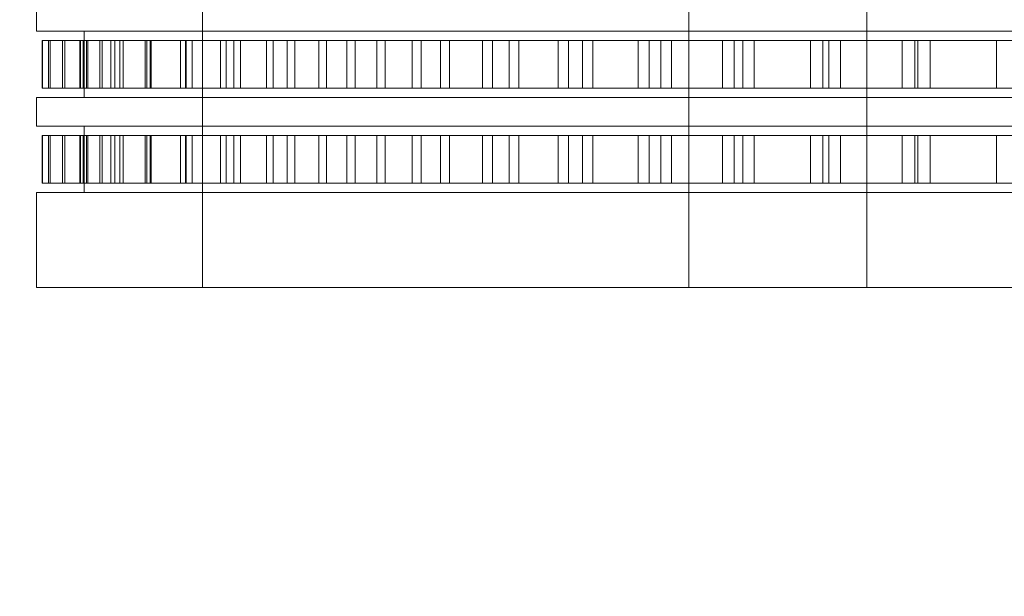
# Model space of a CAD drawing. Header units: millimetres. Extents: x -2233 to 61924, y -68080 to 6847.
# Tile 545 of 656: x 24137 to 24344, y -19725 to -19604. Entities that reach past the tile are written whole.
import ezdxf

# ---------------------------------------------------------------- set-up
doc = ezdxf.new("R2010")
doc.units = ezdxf.units.MM
doc.layers.add('COTAS_O', color=1, linetype='Continuous', lineweight=0)
doc.layers.add('superior_briquetadora', color=7, linetype='Continuous', lineweight=0)
doc.dimstyles.new('R19_100', dxfattribs={"dimtxt": 250, "dimasz": 150, "dimexe": 150, "dimexo": 80, "dimgap": 100, "dimtad": 1, "dimtih": 1, "dimtoh": 1, "dimdsep": 46, "dimcen": 0.09, "dimadec": 0, "dimazin": 0, "dimtfac": 1, "dimtdec": 4, "dimtofl": 0, "dimtmove": 0, "dimatfit": 3, "dimfxl": 1, "dimtolj": 1, "dimtzin": 0, "dimarcsym": 0})

# ---------------------------------------------------------------- blocks, each defined once
blk = doc.blocks.new('DIM_R28_42')
at = {"layer": 'COTAS_O'}
for p, q in [((23750.07, -19480), (23750.07, -20380)), ((25950.07, -19480), (25950.07, -20380)), ((23750.07, -20380), (23900.07, -20335)), ((25950.07, -20380), (25800.07, -20335)), ((23750.07, -20380), (25950.07, -20380)), ((23750.07, -20380), (23900.07, -20425)), ((25950.07, -20380), (25800.07, -20425))]:
    blk.add_line(p, q, dxfattribs=at)
blk.add_text('2200 O', height=250, dxfattribs=at).set_placement((24850.07, -20280))

msp = doc.modelspace()

# ---------------------------------------------------------------- linework, layer by layer
at = {"layer": 'superior_briquetadora'}
for p, q in [((24175.067, -19660), (24175.067, -19510)), ((24277.567, -19660), (24277.567, -19510)), ((24315.067, -19660), (24315.067, -19510)), ((24140.067, -19600), (24140.067, -19606)), ((24140.067, -19606), (24140.704, -19606)), ((24140.704, -19606), (24142.613, -19606)), ((24142.613, -19606), (24145.784, -19606)), ((24145.784, -19606), (24150.206, -19606)), ((24150.067, -19606), (24150.71, -19606)), ((24150.067, -19620), (24150.067, -19606)), ((24150.206, -19606), (24155.86, -19606)), ((24150.71, -19606), (24152.634, -19606)), ((24152.634, -19606), (24155.832, -19606)), ((24155.832, -19606), (24160.29, -19606)), ((24155.86, -19606), (24162.723, -19606)), ((24160.29, -19606), (24165.988, -19606)), ((24162.723, -19606), (24170.767, -19606)), ((24165.988, -19606), (24172.904, -19606)), ((24170.767, -19606), (24179.959, -19606)), ((24172.904, -19606), (24181.006, -19606)), ((24179.959, -19606), (24190.26, -19606)), ((24181.006, -19606), (24190.26, -19606)), ((24190.26, -19606), (24200.627, -19606)), ((24190.26, -19606), (24201.629, -19606)), ((24200.627, -19606), (24212.061, -19606)), ((24201.629, -19606), (24214.019, -19606)), ((24212.061, -19606), (24224.516, -19606)), ((24214.019, -19606), (24227.379, -19606)), ((24224.516, -19606), (24237.935, -19606)), ((24227.379, -19606), (24241.654, -19606)), ((24237.935, -19606), (24252.264, -19606)), ((24241.654, -19606), (24256.786, -19606)), ((24252.264, -19606), (24267.439, -19606)), ((24256.786, -19606), (24272.711, -19606)), ((24267.439, -19606), (24283.396, -19606)), ((24272.711, -19606), (24289.366, -19606)), ((24283.396, -19606), (24300.067, -19606)), ((24289.366, -19606), (24306.681, -19606)), ((24300.067, -19606), (24317.381, -19606)), ((24306.681, -19606), (24324.585, -19606)), ((24317.381, -19606), (24335.262, -19606)), ((24324.585, -19606), (24343.004, -19606)), ((24335.262, -19606), (24353.636, -19606)), ((24343.004, -19606), (24361.864, -19606)), ((24141.208, -19608), (24141.309, -19608)), ((24142.607, -19608), (24141.208, -19608)), ((24141.208, -19618), (24141.208, -19608)), ((24141.309, -19608), (24142.909, -19608)), ((24141.309, -19618), (24141.309, -19608)), ((24145.498, -19608), (24142.607, -19608)), ((24142.607, -19618), (24142.607, -19608)), ((24142.909, -19608), (24146, -19608)), ((24142.909, -19618), (24142.909, -19608)), ((24149.868, -19608), (24145.498, -19608)), ((24145.498, -19618), (24145.498, -19608)), ((24146, -19608), (24150.568, -19608)), ((24146, -19618), (24146, -19608)), ((24150.567, -19608), (24149.204, -19608)), ((24149.204, -19608), (24149.303, -19608)), ((24149.204, -19618), (24149.204, -19608)), ((24149.303, -19608), (24150.861, -19608)), ((24149.303, -19618), (24149.303, -19608)), ((24155.696, -19608), (24149.868, -19608)), ((24149.868, -19618), (24149.868, -19608)), ((24153.383, -19608), (24150.567, -19608)), ((24150.568, -19608), (24156.589, -19608)), ((24150.568, -19618), (24150.568, -19608)), ((24150.861, -19608), (24153.872, -19608)), ((24150.861, -19618), (24150.861, -19608)), ((24157.64, -19608), (24153.383, -19608)), ((24153.383, -19618), (24153.383, -19608)), ((24153.872, -19608), (24158.322, -19608)), ((24153.872, -19618), (24153.872, -19608)), ((24162.953, -19608), (24155.696, -19608)), ((24155.696, -19618), (24155.696, -19608)), ((24156.589, -19608), (24164.036, -19608)), ((24156.589, -19618), (24156.589, -19608)), ((24163.317, -19608), (24157.64, -19608)), ((24157.64, -19618), (24157.64, -19608)), ((24158.322, -19608), (24164.187, -19608)), ((24158.322, -19618), (24158.322, -19608)), ((24171.603, -19608), (24162.953, -19608)), ((24162.953, -19618), (24162.953, -19608)), ((24170.386, -19608), (24163.317, -19608)), ((24163.317, -19618), (24163.317, -19608)), ((24164.036, -19608), (24172.871, -19608)), ((24164.036, -19618), (24164.036, -19608)), ((24164.187, -19608), (24171.441, -19608)), ((24164.187, -19618), (24164.187, -19608)), ((24178.813, -19608), (24170.386, -19608)), ((24170.386, -19618), (24170.386, -19608)), ((24171.441, -19608), (24180.047, -19608)), ((24171.441, -19618), (24171.441, -19608)), ((24181.606, -19608), (24171.603, -19608)), ((24171.603, -19618), (24171.603, -19608)), ((24172.871, -19608), (24183.052, -19608)), ((24172.871, -19618), (24172.871, -19608)), ((24188.557, -19608), (24178.813, -19608)), ((24178.813, -19618), (24178.813, -19608)), ((24180.047, -19608), (24189.965, -19608)), ((24180.047, -19618), (24180.047, -19608)), ((24192.912, -19608), (24181.606, -19608)), ((24181.606, -19618), (24181.606, -19608)), ((24183.052, -19608), (24194.529, -19608)), ((24183.052, -19618), (24183.052, -19608)), ((24199.57, -19608), (24188.557, -19608)), ((24188.557, -19618), (24188.557, -19608)), ((24189.965, -19608), (24201.145, -19608)), ((24189.965, -19618), (24189.965, -19608)), ((24205.467, -19608), (24192.912, -19608)), ((24192.912, -19618), (24192.912, -19608)), ((24194.529, -19608), (24207.247, -19608)), ((24194.529, -19618), (24194.529, -19608)), ((24211.8, -19608), (24199.57, -19608)), ((24199.57, -19618), (24199.57, -19608)), ((24201.145, -19608), (24213.534, -19608)), ((24201.145, -19618), (24201.145, -19608)), ((24219.209, -19608), (24205.467, -19608)), ((24205.467, -19618), (24205.467, -19608)), ((24207.247, -19608), (24221.144, -19608)), ((24207.247, -19618), (24207.247, -19608)), ((24225.186, -19608), (24211.8, -19608)), ((24211.8, -19618), (24211.8, -19608)), ((24213.534, -19608), (24227.071, -19608)), ((24213.534, -19618), (24213.534, -19608)), ((24234.072, -19608), (24219.209, -19608)), ((24219.209, -19618), (24219.209, -19608)), ((24221.144, -19608), (24236.152, -19608)), ((24221.144, -19618), (24221.144, -19608)), ((24239.664, -19608), (24225.186, -19608)), ((24225.186, -19618), (24225.186, -19608)), ((24227.071, -19608), (24241.691, -19608)), ((24227.071, -19618), (24227.071, -19608)), ((24249.984, -19608), (24234.072, -19608)), ((24234.072, -19618), (24234.072, -19608)), ((24236.152, -19608), (24252.199, -19608)), ((24236.152, -19618), (24236.152, -19608)), ((24255.164, -19608), (24239.664, -19608)), ((24239.664, -19618), (24239.664, -19608)), ((24241.691, -19608), (24257.322, -19608)), ((24241.691, -19618), (24241.691, -19608)), ((24266.867, -19608), (24249.984, -19608)), ((24249.984, -19618), (24249.984, -19608)), ((24252.199, -19608), (24269.207, -19608)), ((24252.199, -19618), (24252.199, -19608)), ((24271.61, -19608), (24255.164, -19608)), ((24255.164, -19618), (24255.164, -19608)), ((24257.322, -19608), (24273.889, -19608)), ((24257.322, -19618), (24257.322, -19608)), ((24284.64, -19608), (24266.867, -19608)), ((24266.867, -19618), (24266.867, -19608)), ((24269.207, -19608), (24287.093, -19608)), ((24269.207, -19618), (24269.207, -19608)), ((24288.922, -19608), (24271.61, -19608)), ((24271.61, -19618), (24271.61, -19608)), ((24273.889, -19608), (24291.312, -19608)), ((24273.889, -19618), (24273.889, -19608)), ((24303.215, -19608), (24284.64, -19608)), ((24284.64, -19618), (24284.64, -19608)), ((24287.093, -19608), (24305.77, -19608)), ((24287.093, -19618), (24287.093, -19608)), ((24307.017, -19608), (24288.922, -19608)), ((24288.922, -19618), (24288.922, -19608)), ((24291.312, -19608), (24309.506, -19608)), ((24291.312, -19618), (24291.312, -19608)), ((24322.504, -19608), (24303.215, -19608)), ((24303.215, -19618), (24303.215, -19608)), ((24305.77, -19608), (24325.147, -19608)), ((24305.77, -19618), (24305.77, -19608)), ((24325.807, -19608), (24307.017, -19608)), ((24307.017, -19618), (24307.017, -19608)), ((24309.506, -19608), (24328.381, -19608)), ((24309.506, -19618), (24309.506, -19608)), ((24342.412, -19608), (24322.504, -19608)), ((24322.504, -19618), (24322.504, -19608)), ((24325.147, -19608), (24345.131, -19608)), ((24325.147, -19618), (24325.147, -19608)), ((24345.199, -19608), (24325.807, -19608)), ((24325.807, -19618), (24325.807, -19608)), ((24328.381, -19608), (24347.848, -19608)), ((24328.381, -19618), (24328.381, -19608)), ((24362.843, -19608), (24342.412, -19608)), ((24342.412, -19618), (24342.412, -19608)), ((24140.067, -19620), (24140.704, -19620)), ((24140.067, -19620), (24140.067, -19626)), ((24140.704, -19620), (24142.613, -19620)), ((24142.607, -19618), (24141.208, -19618)), ((24141.208, -19618), (24141.309, -19618)), ((24141.309, -19618), (24142.909, -19618)), ((24145.498, -19618), (24142.607, -19618)), ((24142.613, -19620), (24145.784, -19620)), ((24142.909, -19618), (24146, -19618)), ((24149.868, -19618), (24145.498, -19618)), ((24145.784, -19620), (24150.206, -19620)), ((24146, -19618), (24150.568, -19618)), ((24149.204, -19618), (24149.303, -19618)), ((24150.567, -19618), (24149.204, -19618)), ((24149.303, -19618), (24150.861, -19618)), ((24155.696, -19618), (24149.868, -19618)), ((24150.067, -19620), (24150.71, -19620)), ((24150.206, -19620), (24155.86, -19620)), ((24153.383, -19618), (24150.567, -19618)), ((24150.568, -19618), (24156.589, -19618)), ((24150.71, -19620), (24152.634, -19620)), ((24150.861, -19618), (24153.872, -19618)), ((24152.634, -19620), (24155.832, -19620)), ((24157.64, -19618), (24153.383, -19618)), ((24153.872, -19618), (24158.322, -19618)), ((24162.953, -19618), (24155.696, -19618)), ((24155.832, -19620), (24160.29, -19620)), ((24155.86, -19620), (24162.723, -19620)), ((24156.589, -19618), (24164.036, -19618)), ((24163.317, -19618), (24157.64, -19618)), ((24158.322, -19618), (24164.187, -19618)), ((24160.29, -19620), (24165.988, -19620)), ((24162.723, -19620), (24170.767, -19620)), ((24171.603, -19618), (24162.953, -19618)), ((24170.386, -19618), (24163.317, -19618)), ((24164.036, -19618), (24172.871, -19618)), ((24164.187, -19618), (24171.441, -19618)), ((24165.988, -19620), (24172.904, -19620)), ((24178.813, -19618), (24170.386, -19618)), ((24170.767, -19620), (24179.959, -19620)), ((24171.441, -19618), (24180.047, -19618)), ((24181.606, -19618), (24171.603, -19618)), ((24172.871, -19618), (24183.052, -19618)), ((24172.904, -19620), (24181.006, -19620)), ((24188.557, -19618), (24178.813, -19618)), ((24179.959, -19620), (24190.26, -19620)), ((24180.047, -19618), (24189.965, -19618)), ((24181.006, -19620), (24190.26, -19620)), ((24192.912, -19618), (24181.606, -19618)), ((24183.052, -19618), (24194.529, -19618)), ((24199.57, -19618), (24188.557, -19618)), ((24189.965, -19618), (24201.145, -19618)), ((24190.26, -19620), (24200.627, -19620)), ((24190.26, -19620), (24201.629, -19620)), ((24205.467, -19618), (24192.912, -19618)), ((24194.529, -19618), (24207.247, -19618)), ((24211.8, -19618), (24199.57, -19618)), ((24200.627, -19620), (24212.061, -19620)), ((24201.145, -19618), (24213.534, -19618)), ((24201.629, -19620), (24214.019, -19620)), ((24219.209, -19618), (24205.467, -19618)), ((24207.247, -19618), (24221.144, -19618)), ((24225.186, -19618), (24211.8, -19618)), ((24212.061, -19620), (24224.516, -19620)), ((24213.534, -19618), (24227.071, -19618)), ((24214.019, -19620), (24227.379, -19620)), ((24234.072, -19618), (24219.209, -19618)), ((24221.144, -19618), (24236.152, -19618)), ((24224.516, -19620), (24237.935, -19620)), ((24239.664, -19618), (24225.186, -19618)), ((24227.071, -19618), (24241.691, -19618)), ((24227.379, -19620), (24241.654, -19620)), ((24249.984, -19618), (24234.072, -19618)), ((24236.152, -19618), (24252.199, -19618)), ((24237.935, -19620), (24252.264, -19620)), ((24255.164, -19618), (24239.664, -19618)), ((24241.654, -19620), (24256.786, -19620)), ((24241.691, -19618), (24257.322, -19618)), ((24266.867, -19618), (24249.984, -19618)), ((24252.199, -19618), (24269.207, -19618)), ((24252.264, -19620), (24267.439, -19620)), ((24271.61, -19618), (24255.164, -19618)), ((24256.786, -19620), (24272.711, -19620)), ((24257.322, -19618), (24273.889, -19618)), ((24284.64, -19618), (24266.867, -19618)), ((24267.439, -19620), (24283.396, -19620)), ((24269.207, -19618), (24287.093, -19618)), ((24288.922, -19618), (24271.61, -19618)), ((24272.711, -19620), (24289.366, -19620)), ((24273.889, -19618), (24291.312, -19618)), ((24283.396, -19620), (24300.067, -19620)), ((24303.215, -19618), (24284.64, -19618)), ((24287.093, -19618), (24305.77, -19618)), ((24307.017, -19618), (24288.922, -19618)), ((24289.366, -19620), (24306.681, -19620)), ((24291.312, -19618), (24309.506, -19618)), ((24300.067, -19620), (24317.381, -19620)), ((24322.504, -19618), (24303.215, -19618)), ((24305.77, -19618), (24325.147, -19618)), ((24306.681, -19620), (24324.585, -19620)), ((24325.807, -19618), (24307.017, -19618)), ((24309.506, -19618), (24328.381, -19618)), ((24317.381, -19620), (24335.262, -19620)), ((24342.412, -19618), (24322.504, -19618)), ((24324.585, -19620), (24343.004, -19620)), ((24325.147, -19618), (24345.131, -19618)), ((24345.199, -19618), (24325.807, -19618)), ((24328.381, -19618), (24347.848, -19618)), ((24335.262, -19620), (24353.636, -19620)), ((24362.843, -19618), (24342.412, -19618)), ((24343.004, -19620), (24361.864, -19620)), ((24140.067, -19626), (24140.704, -19626)), ((24140.704, -19626), (24142.613, -19626)), ((24142.613, -19626), (24145.784, -19626)), ((24145.784, -19626), (24150.206, -19626)), ((24150.067, -19626), (24150.71, -19626)), ((24150.067, -19640), (24150.067, -19626)), ((24150.206, -19626), (24155.86, -19626)), ((24150.71, -19626), (24152.634, -19626)), ((24152.634, -19626), (24155.832, -19626)), ((24155.832, -19626), (24160.29, -19626)), ((24155.86, -19626), (24162.723, -19626)), ((24160.29, -19626), (24165.988, -19626)), ((24162.723, -19626), (24170.767, -19626)), ((24165.988, -19626), (24172.904, -19626)), ((24170.767, -19626), (24179.959, -19626)), ((24172.904, -19626), (24181.006, -19626)), ((24179.959, -19626), (24190.26, -19626)), ((24181.006, -19626), (24190.26, -19626)), ((24190.26, -19626), (24200.627, -19626)), ((24190.26, -19626), (24201.629, -19626)), ((24200.627, -19626), (24212.061, -19626)), ((24201.629, -19626), (24214.019, -19626)), ((24212.061, -19626), (24224.516, -19626)), ((24214.019, -19626), (24227.379, -19626)), ((24224.516, -19626), (24237.935, -19626)), ((24227.379, -19626), (24241.654, -19626)), ((24237.935, -19626), (24252.264, -19626)), ((24241.654, -19626), (24256.786, -19626)), ((24252.264, -19626), (24267.439, -19626)), ((24256.786, -19626), (24272.711, -19626)), ((24267.439, -19626), (24283.396, -19626)), ((24272.711, -19626), (24289.366, -19626)), ((24283.396, -19626), (24300.067, -19626)), ((24289.366, -19626), (24306.681, -19626)), ((24300.067, -19626), (24317.381, -19626)), ((24306.681, -19626), (24324.585, -19626)), ((24317.381, -19626), (24335.262, -19626)), ((24324.585, -19626), (24343.004, -19626)), ((24335.262, -19626), (24353.636, -19626)), ((24343.004, -19626), (24361.864, -19626)), ((24141.208, -19628), (24141.309, -19628)), ((24142.607, -19628), (24141.208, -19628)), ((24141.208, -19638), (24141.208, -19628)), ((24141.309, -19628), (24142.909, -19628)), ((24141.309, -19638), (24141.309, -19628)), ((24145.498, -19628), (24142.607, -19628)), ((24142.607, -19638), (24142.607, -19628)), ((24142.909, -19628), (24146, -19628)), ((24142.909, -19638), (24142.909, -19628)), ((24149.868, -19628), (24145.498, -19628)), ((24145.498, -19638), (24145.498, -19628)), ((24146, -19628), (24150.568, -19628)), ((24146, -19638), (24146, -19628)), ((24150.567, -19628), (24149.204, -19628)), ((24149.204, -19628), (24149.303, -19628)), ((24149.204, -19638), (24149.204, -19628)), ((24149.303, -19628), (24150.861, -19628)), ((24149.303, -19638), (24149.303, -19628)), ((24155.696, -19628), (24149.868, -19628)), ((24149.868, -19638), (24149.868, -19628)), ((24153.383, -19628), (24150.567, -19628)), ((24150.568, -19628), (24156.589, -19628)), ((24150.568, -19638), (24150.568, -19628)), ((24150.861, -19628), (24153.872, -19628)), ((24150.861, -19638), (24150.861, -19628)), ((24157.64, -19628), (24153.383, -19628)), ((24153.383, -19638), (24153.383, -19628)), ((24153.872, -19628), (24158.322, -19628)), ((24153.872, -19638), (24153.872, -19628)), ((24162.953, -19628), (24155.696, -19628)), ((24155.696, -19638), (24155.696, -19628)), ((24156.589, -19628), (24164.036, -19628)), ((24156.589, -19638), (24156.589, -19628)), ((24163.317, -19628), (24157.64, -19628)), ((24157.64, -19638), (24157.64, -19628)), ((24158.322, -19628), (24164.187, -19628)), ((24158.322, -19638), (24158.322, -19628)), ((24171.603, -19628), (24162.953, -19628)), ((24162.953, -19638), (24162.953, -19628)), ((24170.386, -19628), (24163.317, -19628)), ((24163.317, -19638), (24163.317, -19628)), ((24164.036, -19628), (24172.871, -19628)), ((24164.036, -19638), (24164.036, -19628)), ((24164.187, -19628), (24171.441, -19628)), ((24164.187, -19638), (24164.187, -19628)), ((24178.813, -19628), (24170.386, -19628)), ((24170.386, -19638), (24170.386, -19628)), ((24171.441, -19628), (24180.047, -19628)), ((24171.441, -19638), (24171.441, -19628)), ((24181.606, -19628), (24171.603, -19628)), ((24171.603, -19638), (24171.603, -19628)), ((24172.871, -19628), (24183.052, -19628)), ((24172.871, -19638), (24172.871, -19628)), ((24188.557, -19628), (24178.813, -19628)), ((24178.813, -19638), (24178.813, -19628)), ((24180.047, -19628), (24189.965, -19628)), ((24180.047, -19638), (24180.047, -19628)), ((24192.912, -19628), (24181.606, -19628)), ((24181.606, -19638), (24181.606, -19628)), ((24183.052, -19628), (24194.529, -19628)), ((24183.052, -19638), (24183.052, -19628)), ((24199.57, -19628), (24188.557, -19628)), ((24188.557, -19638), (24188.557, -19628)), ((24189.965, -19628), (24201.145, -19628)), ((24189.965, -19638), (24189.965, -19628)), ((24205.467, -19628), (24192.912, -19628)), ((24192.912, -19638), (24192.912, -19628)), ((24194.529, -19628), (24207.247, -19628)), ((24194.529, -19638), (24194.529, -19628)), ((24211.8, -19628), (24199.57, -19628)), ((24199.57, -19638), (24199.57, -19628)), ((24201.145, -19628), (24213.534, -19628)), ((24201.145, -19638), (24201.145, -19628)), ((24219.209, -19628), (24205.467, -19628)), ((24205.467, -19638), (24205.467, -19628)), ((24207.247, -19628), (24221.144, -19628)), ((24207.247, -19638), (24207.247, -19628)), ((24225.186, -19628), (24211.8, -19628)), ((24211.8, -19638), (24211.8, -19628)), ((24213.534, -19628), (24227.071, -19628)), ((24213.534, -19638), (24213.534, -19628)), ((24234.072, -19628), (24219.209, -19628)), ((24219.209, -19638), (24219.209, -19628)), ((24221.144, -19628), (24236.152, -19628)), ((24221.144, -19638), (24221.144, -19628)), ((24239.664, -19628), (24225.186, -19628)), ((24225.186, -19638), (24225.186, -19628)), ((24227.071, -19628), (24241.691, -19628)), ((24227.071, -19638), (24227.071, -19628)), ((24249.984, -19628), (24234.072, -19628)), ((24234.072, -19638), (24234.072, -19628)), ((24236.152, -19628), (24252.199, -19628)), ((24236.152, -19638), (24236.152, -19628)), ((24255.164, -19628), (24239.664, -19628)), ((24239.664, -19638), (24239.664, -19628)), ((24241.691, -19628), (24257.322, -19628)), ((24241.691, -19638), (24241.691, -19628)), ((24266.867, -19628), (24249.984, -19628)), ((24249.984, -19638), (24249.984, -19628)), ((24252.199, -19628), (24269.207, -19628)), ((24252.199, -19638), (24252.199, -19628)), ((24271.61, -19628), (24255.164, -19628)), ((24255.164, -19638), (24255.164, -19628)), ((24257.322, -19628), (24273.889, -19628)), ((24257.322, -19638), (24257.322, -19628)), ((24284.64, -19628), (24266.867, -19628)), ((24266.867, -19638), (24266.867, -19628)), ((24269.207, -19628), (24287.093, -19628)), ((24269.207, -19638), (24269.207, -19628)), ((24288.922, -19628), (24271.61, -19628)), ((24271.61, -19638), (24271.61, -19628)), ((24273.889, -19628), (24291.312, -19628)), ((24273.889, -19638), (24273.889, -19628)), ((24303.215, -19628), (24284.64, -19628)), ((24284.64, -19638), (24284.64, -19628)), ((24287.093, -19628), (24305.77, -19628)), ((24287.093, -19638), (24287.093, -19628)), ((24307.017, -19628), (24288.922, -19628)), ((24288.922, -19638), (24288.922, -19628)), ((24291.312, -19628), (24309.506, -19628)), ((24291.312, -19638), (24291.312, -19628)), ((24322.504, -19628), (24303.215, -19628)), ((24303.215, -19638), (24303.215, -19628)), ((24305.77, -19628), (24325.147, -19628)), ((24305.77, -19638), (24305.77, -19628)), ((24325.807, -19628), (24307.017, -19628)), ((24307.017, -19638), (24307.017, -19628)), ((24309.506, -19628), (24328.381, -19628)), ((24309.506, -19638), (24309.506, -19628)), ((24342.412, -19628), (24322.504, -19628)), ((24322.504, -19638), (24322.504, -19628)), ((24325.147, -19628), (24345.131, -19628)), ((24325.147, -19638), (24325.147, -19628)), ((24345.199, -19628), (24325.807, -19628)), ((24325.807, -19638), (24325.807, -19628)), ((24328.381, -19628), (24347.848, -19628)), ((24328.381, -19638), (24328.381, -19628)), ((24362.843, -19628), (24342.412, -19628)), ((24342.412, -19638), (24342.412, -19628)), ((24142.607, -19638), (24141.208, -19638)), ((24141.208, -19638), (24141.309, -19638)), ((24141.309, -19638), (24142.909, -19638)), ((24145.498, -19638), (24142.607, -19638)), ((24142.909, -19638), (24146, -19638)), ((24149.868, -19638), (24145.498, -19638)), ((24146, -19638), (24150.568, -19638)), ((24149.204, -19638), (24149.303, -19638)), ((24150.567, -19638), (24149.204, -19638)), ((24149.303, -19638), (24150.861, -19638)), ((24155.696, -19638), (24149.868, -19638)), ((24153.383, -19638), (24150.567, -19638)), ((24150.568, -19638), (24156.589, -19638)), ((24150.861, -19638), (24153.872, -19638)), ((24157.64, -19638), (24153.383, -19638)), ((24153.872, -19638), (24158.322, -19638)), ((24162.953, -19638), (24155.696, -19638)), ((24156.589, -19638), (24164.036, -19638)), ((24163.317, -19638), (24157.64, -19638)), ((24158.322, -19638), (24164.187, -19638)), ((24171.603, -19638), (24162.953, -19638)), ((24170.386, -19638), (24163.317, -19638)), ((24164.036, -19638), (24172.871, -19638)), ((24164.187, -19638), (24171.441, -19638)), ((24178.813, -19638), (24170.386, -19638)), ((24171.441, -19638), (24180.047, -19638)), ((24181.606, -19638), (24171.603, -19638)), ((24172.871, -19638), (24183.052, -19638)), ((24188.557, -19638), (24178.813, -19638)), ((24180.047, -19638), (24189.965, -19638)), ((24192.912, -19638), (24181.606, -19638)), ((24183.052, -19638), (24194.529, -19638)), ((24199.57, -19638), (24188.557, -19638)), ((24189.965, -19638), (24201.145, -19638)), ((24205.467, -19638), (24192.912, -19638)), ((24194.529, -19638), (24207.247, -19638)), ((24211.8, -19638), (24199.57, -19638)), ((24201.145, -19638), (24213.534, -19638)), ((24219.209, -19638), (24205.467, -19638)), ((24207.247, -19638), (24221.144, -19638)), ((24225.186, -19638), (24211.8, -19638)), ((24213.534, -19638), (24227.071, -19638)), ((24234.072, -19638), (24219.209, -19638)), ((24221.144, -19638), (24236.152, -19638)), ((24239.664, -19638), (24225.186, -19638)), ((24227.071, -19638), (24241.691, -19638)), ((24249.984, -19638), (24234.072, -19638)), ((24236.152, -19638), (24252.199, -19638)), ((24255.164, -19638), (24239.664, -19638)), ((24241.691, -19638), (24257.322, -19638)), ((24266.867, -19638), (24249.984, -19638)), ((24252.199, -19638), (24269.207, -19638)), ((24271.61, -19638), (24255.164, -19638)), ((24257.322, -19638), (24273.889, -19638)), ((24284.64, -19638), (24266.867, -19638)), ((24269.207, -19638), (24287.093, -19638)), ((24288.922, -19638), (24271.61, -19638)), ((24273.889, -19638), (24291.312, -19638)), ((24303.215, -19638), (24284.64, -19638)), ((24287.093, -19638), (24305.77, -19638)), ((24307.017, -19638), (24288.922, -19638)), ((24291.312, -19638), (24309.506, -19638)), ((24322.504, -19638), (24303.215, -19638)), ((24305.77, -19638), (24325.147, -19638)), ((24325.807, -19638), (24307.017, -19638)), ((24309.506, -19638), (24328.381, -19638)), ((24342.412, -19638), (24322.504, -19638)), ((24325.147, -19638), (24345.131, -19638)), ((24345.199, -19638), (24325.807, -19638)), ((24328.381, -19638), (24347.848, -19638)), ((24362.843, -19638), (24342.412, -19638)), ((24140.067, -19640), (24140.704, -19640)), ((24140.067, -19640), (24140.067, -19660)), ((24140.704, -19640), (24142.613, -19640)), ((24142.613, -19640), (24145.784, -19640)), ((24145.784, -19640), (24150.206, -19640)), ((24150.067, -19640), (24150.71, -19640)), ((24150.206, -19640), (24155.86, -19640)), ((24150.71, -19640), (24152.634, -19640)), ((24152.634, -19640), (24155.832, -19640)), ((24155.832, -19640), (24160.29, -19640)), ((24155.86, -19640), (24162.723, -19640)), ((24160.29, -19640), (24165.988, -19640)), ((24162.723, -19640), (24170.767, -19640)), ((24165.988, -19640), (24172.904, -19640)), ((24170.767, -19640), (24179.959, -19640)), ((24172.904, -19640), (24181.006, -19640)), ((24179.959, -19640), (24190.26, -19640)), ((24181.006, -19640), (24190.26, -19640)), ((24190.26, -19640), (24200.627, -19640)), ((24190.26, -19640), (24201.629, -19640)), ((24200.627, -19640), (24212.061, -19640)), ((24201.629, -19640), (24214.019, -19640)), ((24212.061, -19640), (24224.516, -19640)), ((24214.019, -19640), (24227.379, -19640)), ((24224.516, -19640), (24237.935, -19640)), ((24227.379, -19640), (24241.654, -19640)), ((24237.935, -19640), (24252.264, -19640)), ((24241.654, -19640), (24256.786, -19640)), ((24252.264, -19640), (24267.439, -19640)), ((24256.786, -19640), (24272.711, -19640)), ((24267.439, -19640), (24283.396, -19640)), ((24272.711, -19640), (24289.366, -19640)), ((24283.396, -19640), (24300.067, -19640)), ((24289.366, -19640), (24306.681, -19640)), ((24300.067, -19640), (24317.381, -19640)), ((24306.681, -19640), (24324.585, -19640)), ((24317.381, -19640), (24335.262, -19640)), ((24324.585, -19640), (24343.004, -19640)), ((24335.262, -19640), (24353.636, -19640)), ((24343.004, -19640), (24361.864, -19640)), ((24140.067, -19660), (24140.704, -19660)), ((24140.704, -19660), (24142.613, -19660)), ((24142.613, -19660), (24145.784, -19660)), ((24145.784, -19660), (24150.206, -19660)), ((24150.206, -19660), (24155.86, -19660)), ((24155.86, -19660), (24162.723, -19660)), ((24162.723, -19660), (24170.767, -19660)), ((24170.767, -19660), (24179.959, -19660)), ((24177.903, -19660), (24175.067, -19660)), ((24186.18, -19660), (24177.903, -19660)), ((24179.959, -19660), (24190.26, -19660)), ((24199.227, -19660), (24186.18, -19660)), ((24190.26, -19660), (24201.629, -19660)), ((24215.988, -19660), (24199.227, -19660)), ((24201.629, -19660), (24214.019, -19660)), ((24214.019, -19660), (24227.379, -19660)), ((24235.105, -19660), (24215.988, -19660)), ((24227.379, -19660), (24241.654, -19660)), ((24255.03, -19660), (24235.105, -19660)), ((24241.654, -19660), (24256.786, -19660)), ((24274.147, -19660), (24255.03, -19660)), ((24256.786, -19660), (24272.711, -19660)), ((24272.711, -19660), (24289.366, -19660)), ((24290.908, -19660), (24274.147, -19660)), ((24280.403, -19660), (24277.567, -19660)), ((24288.68, -19660), (24280.403, -19660)), ((24301.727, -19660), (24288.68, -19660)), ((24289.366, -19660), (24306.681, -19660)), ((24303.955, -19660), (24290.908, -19660)), ((24318.488, -19660), (24301.727, -19660)), ((24312.232, -19660), (24303.955, -19660)), ((24306.681, -19660), (24324.585, -19660)), ((24315.067, -19660), (24312.232, -19660)), ((24337.605, -19660), (24318.488, -19660)), ((24324.585, -19660), (24343.004, -19660)), ((24357.53, -19660), (24337.605, -19660)), ((24343.004, -19660), (24361.864, -19660))]:
    msp.add_line(p, q, dxfattribs=at)

# ---------------------------------------------------------------- dimensions: what is measured, and where the dimension line sits
at = {"layer": 'COTAS_O'}
dim = msp.add_aligned_dim(p1=(23750.067, -19480), p2=(25950.067, -19480), distance=-900, text='<> O', dimstyle='R19_100', dxfattribs=at)
dim.commit()
dim.dimension.update_dxf_attribs({"geometry": 'DIM_R28_42', "text_midpoint": (24850.067, -20380)})

doc.saveas('drawing.dxf')
